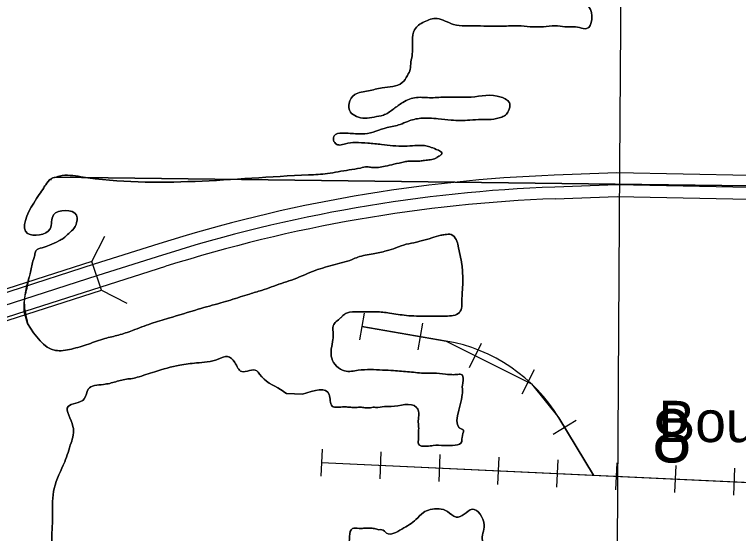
# Model space of a CAD drawing. Extents: x 380424 to 701066, y 1117407 to 1412949.
# Drawn here: x 480902 to 487038, y 1291528 to 1295930 of the extents above; entities that cross this region are included whole.
import ezdxf

# ---------------------------------------------------------------- set-up
doc = ezdxf.new("R2010")
doc.units = 0
for name, color, linetype in [('Bridges and Drawbridges US Highways', 7, 'Continuous'), ('Cities Incorporated Area', 7, 'Continuous'), ('County Routes Highway Center Lines', 7, 'Continuous'), ('Railroads', 7, 'Continuous'), ('Railroads Text', 7, 'Continuous'), ('Section Lines', 7, 'Continuous'), ('Section Numbers', 7, 'Continuous'), ('US Route Divided Highway Outline and Fill', 7, 'Continuous'), ('US Routes Highway Center Lines', 7, 'Continuous')]:
    doc.layers.add(name, color=color, linetype=linetype)

msp = doc.modelspace()

# ---------------------------------------------------------------- linework, layer by layer
at = {"layer": 'Bridges and Drawbridges US Highways'}
for p, q in [((481558, 1293834.7), (481668.2, 1294049.5)), ((481639.7, 1293592.1), (481854.5, 1293481.9))]:
    msp.add_line(p, q, dxfattribs=at)
msp.add_lwpolyline([(481558, 1293834.7), (468939.6, 1289776.2), (469018, 1289532.5), (481639.7, 1293592.1)], close=True, dxfattribs=at)
at = {"layer": 'Cities Incorporated Area'}
for p, q in [((481013.8, 1293627.5), (481038.6, 1293745.9)), ((481014, 1293309.3), (480983.5, 1293408.4)), ((483342.5, 1292710.3), (483206.8, 1292717.3)), ((483206.8, 1292717.3), (483342.5, 1292710.3))]:
    msp.add_line(p, q, dxfattribs=at)
for points in [[(484182.8, 1298192.8), (483887.7, 1298133.7), (483764.8, 1298295.5), (483553.8, 1298284.9), (483152.7, 1298258.6), (482910, 1298258.6), (482667.2, 1298274.4), (482593.3, 1298232.2), (482582.8, 1298163.6), (482588.1, 1298100.2), (482588.1, 1298031.6), (482588.1, 1297984.2), (482593.3, 1297878.6), (482593.3, 1297852.2), (482593.3, 1297746.7), (482609.2, 1297593.7), (482635.6, 1297445.9), (482672.5, 1297292.9), (482714.7, 1297187.3), (482756.9, 1297118.7), (482825.5, 1297118.7), (482857.2, 1297118.7), (482883.6, 1297124), (482957.5, 1297139.8), (483036.6, 1297150.4), (483094.7, 1297171.5), (483147.4, 1297197.9), (483205.5, 1297224.3), (483305.7, 1297261.2), (483485.2, 1297308.7), (483537.9, 1297329.8), (483622.4, 1297329.8), (483754.3, 1297303.4), (483822.9, 1297261.2), (483923.1, 1297092.3), (483928.4, 1297039.6), (483923.1, 1296944.6), (483886.2, 1296870.7), (483828.2, 1296802.1), (483754.3, 1296749.3), (483659.3, 1296717.7), (483617.1, 1296712.4), (483543.2, 1296722.9), (483469.3, 1296754.6), (483348, 1296812.7), (483216, 1296907.6), (483184.4, 1296928.7), (483073.5, 1296965.7), (483004.9, 1296986.8), (482851.9, 1296997.3), (482778, 1296986.8), (482683, 1296960.4), (482661.9, 1296939.3), (482625, 1296886.5), (482603.9, 1296833.8), (482577.5, 1296765.2), (482572.2, 1296728.2), (482572.2, 1296643.8), (482593.3, 1296533), (482619.7, 1296459.1), (482646.1, 1296406.3), (482651.4, 1296390.5), (482714.7, 1296311.3), (482767.5, 1296279.7), (482862.5, 1296232.2), (483020.8, 1296163.6), (483089.4, 1296153), (483187.5, 1296085.9), (483299.1, 1296121.8), (483370.8, 1296161.7), (483462.5, 1296177.6), (483518.4, 1296169.7), (483590.1, 1296161.7), (483657.9, 1296153.7), (483721.7, 1296149.7), (483897.1, 1296137.8), (484064.6, 1296129.8), (484271.9, 1296097.9), (484630.7, 1296014.1), (484901.8, 1296038), (485172.9, 1296030.1), (485268.6, 1296026.1), (485316.5, 1296026.1), (485436.1, 1296030.1), (485543.7, 1296030.1), (485623.5, 1296030.1), (485770.1, 1295994.7), (485751, 1295810.7), (485691.2, 1295818.7), (485623.5, 1295826.6), (485567.6, 1295826.6), (485483.9, 1295834.6), (485384.2, 1295826.6), (485272.6, 1295826.6), (485168.9, 1295834.6), (485041.4, 1295830.6), (484826.1, 1295834.6)], [(484826.1, 1295834.6), (485041.4, 1295830.6), (485168.9, 1295834.6), (485272.6, 1295826.6), (485384.2, 1295826.6), (485483.9, 1295834.6), (485567.6, 1295826.6), (485623.5, 1295826.6), (485691.2, 1295818.7), (485751, 1295810.7), (485770.1, 1295994.7), (485623.5, 1296030.1), (485543.7, 1296030.1), (485436.1, 1296030.1), (485316.5, 1296026.1), (485268.6, 1296026.1), (485172.9, 1296030.1), (484901.8, 1296038), (484630.7, 1296014.1), (484271.9, 1296097.9), (484064.6, 1296129.8), (483897.1, 1296137.8), (483721.7, 1296149.7), (483657.9, 1296153.7), (483590.1, 1296161.7), (483518.4, 1296169.7), (483462.5, 1296177.6), (483370.8, 1296161.7), (483299.1, 1296121.8), (483187.5, 1296085.9), (483089.4, 1296153), (483020.8, 1296163.6), (482862.5, 1296232.2), (482767.5, 1296279.7), (482714.7, 1296311.3), (482651.4, 1296390.5), (482646.1, 1296406.3), (482619.7, 1296459.1), (482593.3, 1296533), (482572.2, 1296643.8), (482572.2, 1296728.2), (482577.5, 1296765.2), (482603.9, 1296833.8), (482625, 1296886.5), (482661.9, 1296939.3), (482683, 1296960.4), (482778, 1296986.8), (482851.9, 1296997.3), (483004.9, 1296986.8), (483073.5, 1296965.7), (483184.4, 1296928.7), (483216, 1296907.6), (483348, 1296812.7), (483469.3, 1296754.6), (483543.2, 1296722.9), (483617.1, 1296712.4), (483659.3, 1296717.7), (483754.3, 1296749.3), (483828.2, 1296802.1), (483886.2, 1296870.7), (483923.1, 1296944.6), (483928.4, 1297039.6), (483923.1, 1297092.3), (483822.9, 1297261.2), (483754.3, 1297303.4), (483622.4, 1297329.8), (483537.9, 1297329.8), (483485.2, 1297308.7), (483305.7, 1297261.2), (483205.5, 1297224.3), (483147.4, 1297197.9), (483094.7, 1297171.5), (483036.6, 1297150.4), (482957.5, 1297139.8), (482883.6, 1297124), (482857.2, 1297118.7), (482825.5, 1297118.7), (482756.9, 1297118.7), (482714.7, 1297187.3), (482672.5, 1297292.9), (482635.6, 1297445.9), (482609.2, 1297593.7), (482593.3, 1297746.7), (482593.3, 1297852.2), (482593.3, 1297878.6), (482588.1, 1297984.2), (482588.1, 1298031.6), (482588.1, 1298100.2), (482582.8, 1298163.6), (482593.3, 1298232.2), (482667.2, 1298274.4), (482910, 1298258.6), (483152.7, 1298258.6), (483553.8, 1298284.9), (483764.8, 1298295.5), (483887.7, 1298133.7), (484182.8, 1298192.8)], [(484826.1, 1295834.6), (484722.4, 1295834.6), (484623, 1295845.2), (484483.7, 1295896.5), (484373.8, 1295867.2), (484293.2, 1295801.2), (484275.9, 1295707), (484271.2, 1295581.3), (484259.9, 1295507.5), (484255.9, 1295467.7), (484232, 1295411.8), (484188.2, 1295352), (484018.1, 1295308.7), (483902, 1295282.3), (483785.9, 1295250.7), (483738.5, 1295176.8), (483749, 1295102.9), (483801.8, 1295066), (483870.4, 1295050.1), (483949.5, 1295060.7), (484028.7, 1295076.5), (484107.8, 1295124), (484181.7, 1295176.8), (484292.5, 1295224.3), (484419.2, 1295224.3), (484545.8, 1295229.6), (484772.7, 1295229.6), (485026, 1295229.6), (485099.9, 1295171.5), (485089.4, 1295113.5), (485063, 1295076.5), (485031.3, 1295060.7), (484941.6, 1295039.6), (484857.2, 1295039.6), (484762.2, 1295034.3), (484603.9, 1295034.3), (484493.1, 1295044.9), (484345.3, 1295050.1), (484234.5, 1295023.7), (484171.2, 1294997.4), (484060.3, 1294971), (483870.4, 1294918.2), (483807.1, 1294918.2), (483680.4, 1294923.5), (483611.8, 1294902.4), (483606.5, 1294865.4), (483632.9, 1294828.5), (483659.3, 1294823.2), (483706.8, 1294833.8), (483791.2, 1294844.3), (483896.8, 1294839), (484012.9, 1294828.5), (484208.1, 1294812.7), (484377, 1294817.9), (484477.2, 1294786.3), (484524.7, 1294749.3), (484514.2, 1294738.8), (484482.5, 1294717.7), (484461.4, 1294707.1), (484413.9, 1294696.6), (484366.4, 1294691.3), (484329.5, 1294686), (484297.8, 1294686), (484245, 1294686), (484208.1, 1294680.7), (484118.4, 1294659.6), (484044.5, 1294643.8), (483928.4, 1294633.2), (483891.5, 1294638.5), (483833.4, 1294628), (483738.5, 1294612.1), (483553.8, 1294580.5), (483395.4, 1294569.9), (481464.1, 1294554.1), (481284.6, 1294559.4), (481226.6, 1294543.5), (481216, 1294538.2), (481209.9, 1294525.7), (481209.9, 1294529.4), (481176.9, 1294500.1), (481150.3, 1294459.1), (481065.2, 1294331.4), (481013.8, 1294073.8), (481203.9, 1294112.8), (481233.2, 1294229.9), (481427.1, 1294226.9), (481432.4, 1294184.7), (481406, 1294116.1), (481363.8, 1294073.9), (481316.3, 1294031.7), (481279.4, 1294010.5), (481200.2, 1293973.6), (481136.9, 1293952.5), (481084.1, 1293926.1), (481073.6, 1293889.2), (481063, 1293852.2), (481038.6, 1293745.9)], [(481038.6, 1293745.9), (481063, 1293852.2), (481073.6, 1293889.2), (481084.1, 1293926.1), (481136.9, 1293952.5), (481200.2, 1293973.6), (481279.4, 1294010.5), (481316.3, 1294031.7), (481363.8, 1294073.9), (481406, 1294116.1), (481432.4, 1294184.7), (481427.1, 1294226.9), (481233.2, 1294229.9), (481203.9, 1294112.8), (481013.8, 1294073.8), (481065.2, 1294331.4), (481150.3, 1294459.1), (481176.9, 1294500.1), (481209.9, 1294529.4), (481209.9, 1294525.7), (481216, 1294538.2), (481226.6, 1294543.5), (481284.6, 1294559.4), (481464.1, 1294554.1), (483395.4, 1294569.9), (483553.8, 1294580.5), (483738.5, 1294612.1), (483833.4, 1294628), (483891.5, 1294638.5), (483928.4, 1294633.2), (484044.5, 1294643.8), (484118.4, 1294659.6), (484208.1, 1294680.7), (484245, 1294686), (484297.8, 1294686), (484329.5, 1294686), (484366.4, 1294691.3), (484413.9, 1294696.6), (484461.4, 1294707.1), (484482.5, 1294717.7), (484514.2, 1294738.8), (484524.7, 1294749.3), (484477.2, 1294786.3), (484377, 1294817.9), (484208.1, 1294812.7), (484012.9, 1294828.5), (483896.8, 1294839), (483791.2, 1294844.3), (483706.8, 1294833.8), (483659.3, 1294823.2), (483632.9, 1294828.5), (483606.5, 1294865.4), (483611.8, 1294902.4), (483680.4, 1294923.5), (483807.1, 1294918.2), (483870.4, 1294918.2), (484060.3, 1294971), (484171.2, 1294997.4), (484234.5, 1295023.7), (484345.3, 1295050.1), (484493.1, 1295044.9), (484603.9, 1295034.3), (484762.2, 1295034.3), (484857.2, 1295039.6), (484941.6, 1295039.6), (485031.3, 1295060.7), (485063, 1295076.5), (485089.4, 1295113.5), (485099.9, 1295171.5), (485026, 1295229.6), (484772.7, 1295229.6), (484545.8, 1295229.6), (484419.2, 1295224.3), (484292.5, 1295224.3), (484181.7, 1295176.8), (484107.8, 1295124), (484028.7, 1295076.5), (483949.5, 1295060.7), (483870.4, 1295050.1), (483801.8, 1295066), (483749, 1295102.9), (483738.5, 1295176.8), (483785.9, 1295250.7), (483902, 1295282.3), (484018.1, 1295308.7), (484188.2, 1295352), (484232, 1295411.8), (484255.9, 1295467.7), (484259.9, 1295507.5), (484271.2, 1295581.3), (484275.9, 1295707), (484293.2, 1295801.2), (484373.8, 1295867.2), (484483.7, 1295896.5), (484623, 1295845.2), (484722.4, 1295834.6), (484826.1, 1295834.6)], [(481014, 1293309.3), (481250, 1293081.4), (481384.9, 1293092.7), (481528.3, 1293134.9), (481668.9, 1293182.7), (481784.2, 1293210.9), (481902.3, 1293250.2), (482059.8, 1293309.3), (482208.8, 1293354.3), (482459.1, 1293430.3), (482650.3, 1293483.7), (482816.2, 1293534.4), (482894.9, 1293559.7), (482996.2, 1293590.6), (483164.9, 1293649.7), (483249.2, 1293677.8), (483429.2, 1293751), (483597.9, 1293804.4), (483763.8, 1293852.3), (483811.6, 1293872), (483941, 1293900.1), (484053.5, 1293925.4), (484135, 1293950.7), (484222.2, 1293981.7), (484309.3, 1293998.5), (484348.7, 1294009.8), (484438.7, 1294035.1), (484514.2, 1294058.1), (484551.1, 1294063.3), (484603.9, 1294063.3), (484646.1, 1294021.1), (484661.9, 1293968.3), (484693.6, 1293810), (484698.9, 1293752), (484698.9, 1293598.9), (484693.6, 1293493.4), (484693.6, 1293451.2), (484672.5, 1293403.7), (484556.4, 1293372), (484392.8, 1293372), (484223.9, 1293377.3), (484081.5, 1293398.4), (483965.4, 1293409), (483875.7, 1293409), (483817.6, 1293409), (483717.3, 1293398.4), (483685.7, 1293377.3), (483664.6, 1293356.2), (483604.1, 1293290.3), (483604.1, 1293217.9), (483601.4, 1293175.1), (483590.7, 1293014.3), (483700.5, 1292907.1), (483815.7, 1292912.5), (484021.9, 1292915.1), (484115.6, 1292909.8), (484249.6, 1292899.1), (484386.2, 1292888.3), (484453.1, 1292888.3), (484554.9, 1292880.3), (484624.5, 1292875.6), (484659.4, 1292878.3), (484695.8, 1292873.6), (484699.7, 1292867.7), (484697.8, 1292783.4), (484698.2, 1292748.3), (484697.2, 1292708.3), (484698.9, 1292411.6), (484701.9, 1292411), (484697.9, 1292359.4), (484692.5, 1292308), (484547.5, 1292275.2), (484451.6, 1292275.2), (484395.4, 1292268.2), (484325.2, 1292289.3), (484325.2, 1292319.8), (484327.6, 1292406.4), (484327.6, 1292434.4), (484325.2, 1292462.5), (484325.2, 1292495.3), (484327.6, 1292565.1), (484308.8, 1292598.3), (484093.6, 1292604.9), (484037.4, 1292604.9), (483962.6, 1292597.9), (483941.5, 1292600.3), (483920.4, 1292595.6), (483871.3, 1292595.6), (483833.9, 1292600.3), (483798.8, 1292597.9), (483770.7, 1292597.9), (483735.6, 1292600.3), (483695.8, 1292602.6), (483595.2, 1292609.6), (483569.5, 1292707.9), (483342.5, 1292710.3)], [(483342.5, 1292710.3), (483569.5, 1292707.9), (483595.2, 1292609.6), (483695.8, 1292602.6), (483735.6, 1292600.3), (483770.7, 1292597.9), (483798.8, 1292597.9), (483833.9, 1292600.3), (483871.3, 1292595.6), (483920.4, 1292595.6), (483941.5, 1292600.3), (483962.6, 1292597.9), (484037.4, 1292604.9), (484093.6, 1292604.9), (484308.8, 1292598.3), (484327.6, 1292565.1), (484325.2, 1292495.3), (484325.2, 1292462.5), (484327.6, 1292434.4), (484327.6, 1292406.4), (484325.2, 1292319.8), (484325.2, 1292289.3), (484395.4, 1292268.2), (484451.6, 1292275.2), (484547.5, 1292275.2), (484692.5, 1292308), (484697.9, 1292359.4), (484701.9, 1292411), (484698.9, 1292411.6), (484697.2, 1292708.3), (484698.2, 1292748.3), (484697.8, 1292783.4), (484699.7, 1292867.7), (484695.8, 1292873.6), (484659.4, 1292878.3), (484624.5, 1292875.6), (484554.9, 1292880.3), (484453.1, 1292888.3), (484386.2, 1292888.3), (484249.6, 1292899.1), (484115.6, 1292909.8), (484021.9, 1292915.1), (483815.7, 1292912.5), (483700.5, 1292907.1), (483590.7, 1293014.3), (483601.4, 1293175.1), (483604.1, 1293217.9), (483604.1, 1293290.3), (483664.6, 1293356.2), (483685.7, 1293377.3), (483717.3, 1293398.4), (483817.6, 1293409), (483875.7, 1293409), (483965.4, 1293409), (484081.5, 1293398.4), (484223.9, 1293377.3), (484392.8, 1293372), (484556.4, 1293372), (484672.5, 1293403.7), (484693.6, 1293451.2), (484693.6, 1293493.4), (484698.9, 1293598.9), (484698.9, 1293752), (484693.6, 1293810), (484661.9, 1293968.3), (484646.1, 1294021.1), (484603.9, 1294063.3), (484551.1, 1294063.3), (484514.2, 1294058.1), (484438.7, 1294035.1), (484348.7, 1294009.8), (484309.3, 1293998.5), (484222.2, 1293981.7), (484135, 1293950.7), (484053.5, 1293925.4), (483941, 1293900.1), (483811.6, 1293872), (483763.8, 1293852.3), (483597.9, 1293804.4), (483429.2, 1293751), (483249.2, 1293677.8), (483164.9, 1293649.7), (482996.2, 1293590.6), (482894.9, 1293559.7), (482816.2, 1293534.4), (482650.3, 1293483.7), (482459.1, 1293430.3), (482208.8, 1293354.3), (482059.8, 1293309.3), (481902.3, 1293250.2), (481784.2, 1293210.9), (481668.9, 1293182.7), (481528.3, 1293134.9), (481384.9, 1293092.7), (481250, 1293081.4), (481014, 1293309.3)], [(481038.6, 1293745.9), (480985.9, 1293488), (481014, 1293309.3)], [(480983.5, 1293408.4), (480985.9, 1293488), (481013.8, 1293627.5)], [(483206.8, 1292717.3), (483157.7, 1292750.1), (482979.9, 1292878.8), (482956.5, 1292909.2), (482827.8, 1292902.2), (482769.3, 1292979.5), (482708.5, 1293031), (482628.9, 1293007.5), (482444.1, 1292974.8), (482303.7, 1292956), (482090.8, 1292899.9), (481941.1, 1292853.1), (481889.6, 1292841.4), (481863.8, 1292839), (481760.9, 1292815.6), (481655.6, 1292792.2), (481526.9, 1292752.4), (481494.2, 1292670.7), (481356.1, 1292605.3), (481398.2, 1292436.8), (481381.9, 1292296.3), (481328, 1292137.8), (481239.1, 1291910.7), (481225.1, 1291689), (481225.1, 1291628.1), (481220.4, 1291560.2), (481218.1, 1291466.6), (481218.1, 1291410.4), (481220.4, 1291349.6), (481220.4, 1291300.9), (481222.8, 1291223.7), (481220.4, 1291158.1), (481241.5, 1291045.8), (481435.7, 1291038.7), (481969.1, 1291035.9), (482062.7, 1291059.3), (482062.7, 1291181), (482079.1, 1291408.6), (482088.5, 1291422.6), (482156.3, 1291427.3), (482212.5, 1291422.6), (482146.9, 1291427.3), (482397.3, 1291422.6), (482650, 1291420.3), (482771.6, 1291417.9), (482972.9, 1291417.9), (483057.1, 1291410.9), (483277, 1291413.3), (483347.2, 1291417.9), (483527.4, 1291420.3), (483730.9, 1291420.3), (483766, 1291570.1), (483822.2, 1291572.4), (483859.8, 1291572.6), (483911.1, 1291574.8), (483953.2, 1291570.1), (483990.6, 1291560.7), (484016.4, 1291560.7), (484056.1, 1291532.6), (484184.8, 1291565.4), (484304.2, 1291647.3), (484367.3, 1291705.9), (484425.8, 1291731.6), (484570.9, 1291715.2), (484645.8, 1291668.4), (484713.6, 1291691.8), (484781.5, 1291733.9), (484882.1, 1291600.5), (484868, 1291469.4), (484912.5, 1291385.2), (484898.4, 1291256.4), (484893.8, 1291212), (484896.1, 1291144.1), (484894.1, 1291055.4), (484894.1, 1291023.8), (484800.2, 1290959.8), (484753.4, 1290814.7), (484708.9, 1290716.5), (484650.4, 1290674.4), (484680.8, 1290580.8), (484589.6, 1290569.1), (484512.4, 1290536.3), (484463.3, 1290475.4), (484453.9, 1290370.8), (484456.2, 1290340.3), (484456.2, 1290228), (484453.9, 1290092.2), (484423.5, 1290092.2), (484422.3, 1289992.1), (484420, 1289905.5), (484420, 1289878.6), (484422.3, 1289858.7), (484421.1, 1289772.1), (484420, 1289734.6), (484421.1, 1289717.1), (484418.8, 1289671.7), (484420, 1289580.4)], [(484420, 1289580.4), (484418.8, 1289671.7), (484421.1, 1289717.1), (484420, 1289734.6), (484421.1, 1289772.1), (484422.3, 1289858.7), (484420, 1289878.6), (484420, 1289905.5), (484422.3, 1289992.1), (484423.5, 1290092.2), (484453.9, 1290092.2), (484456.2, 1290228), (484456.2, 1290340.3), (484453.9, 1290370.8), (484463.3, 1290475.4), (484512.4, 1290536.3), (484589.6, 1290569.1), (484680.8, 1290580.8), (484650.4, 1290674.4), (484708.9, 1290716.5), (484753.4, 1290814.7), (484800.2, 1290959.8), (484894.1, 1291023.8), (484894.1, 1291055.4), (484896.1, 1291144.1), (484893.8, 1291212), (484898.4, 1291256.4), (484912.5, 1291385.2), (484868, 1291469.4), (484882.1, 1291600.5), (484781.5, 1291733.9), (484713.6, 1291691.8), (484645.8, 1291668.4), (484570.9, 1291715.2), (484425.8, 1291731.6), (484367.3, 1291705.9), (484304.2, 1291647.3), (484184.8, 1291565.4), (484056.1, 1291532.6), (484016.4, 1291560.7), (483990.6, 1291560.7), (483953.2, 1291570.1), (483911.1, 1291574.8), (483859.8, 1291572.6), (483822.2, 1291572.4), (483766, 1291570.1), (483730.9, 1291420.3), (483527.4, 1291420.3), (483347.2, 1291417.9), (483277, 1291413.3), (483057.1, 1291410.9), (482972.9, 1291417.9), (482771.6, 1291417.9), (482650, 1291420.3), (482397.3, 1291422.6), (482146.9, 1291427.3), (482212.5, 1291422.6), (482156.3, 1291427.3), (482088.5, 1291422.6), (482079.1, 1291408.6), (482062.7, 1291181), (482062.7, 1291059.3), (481969.1, 1291035.9), (481435.7, 1291038.7), (481241.5, 1291045.8), (481220.4, 1291158.1), (481222.8, 1291223.7), (481220.4, 1291300.9), (481220.4, 1291349.6), (481218.1, 1291410.4), (481218.1, 1291466.6), (481220.4, 1291560.2), (481225.1, 1291628.1), (481225.1, 1291689), (481239.1, 1291910.7), (481328, 1292137.8), (481381.9, 1292296.3), (481398.2, 1292436.8), (481356.1, 1292605.3), (481494.2, 1292670.7), (481526.9, 1292752.4), (481655.6, 1292792.2), (481760.9, 1292815.6), (481863.8, 1292839), (481889.6, 1292841.4), (481941.1, 1292853.1), (482090.8, 1292899.9), (482303.7, 1292956), (482444.1, 1292974.8), (482628.9, 1293007.5), (482708.5, 1293031), (482769.3, 1292979.5), (482827.8, 1292902.2), (482956.5, 1292909.2), (482979.9, 1292878.8), (483157.7, 1292750.1), (483206.8, 1292717.3)]]:
    msp.add_spline(points, degree=3, dxfattribs=at)
at = {"layer": 'County Routes Highway Center Lines'}
msp.add_lwpolyline([(486082.2, 1302129.8), (486029.3, 1294644), (485966.4, 1284539.1)], dxfattribs=at)
at = {"layer": 'Railroads'}
for p, q in [((483866.4, 1293397.9), (483827.2, 1293171.3)), ((484561.8, 1293161), (483846.8, 1293284.6)), ((484359, 1293312.7), (484319.9, 1293086.1)), ((484858.6, 1293140.4), (484755.2, 1292934.9)), ((485305.2, 1292915.7), (485201.8, 1292710.2)), ((485663.4, 1292486.1), (485466.4, 1292367.3)), ((485808.4, 1292022.9), (485515.3, 1292509)), ((483508.9, 1292244.6), (483498.3, 1292014.8)), ((484008.4, 1292221.4), (483997.7, 1291991.7)), ((484507.8, 1292198.3), (484497.2, 1291968.5)), ((483503.6, 1292129.7), (488544.2, 1291896.1)), ((485007.3, 1292175.1), (484996.6, 1291945.4)), ((485506.8, 1292152), (485496.1, 1291922.2)), ((486006.2, 1292128.9), (485995.6, 1291899.1)), ((486505.7, 1292105.7), (486495, 1291876)), ((487005.1, 1292082.6), (486994.5, 1291852.8))]:
    msp.add_line(p, q, dxfattribs=at)
for points in [[(483846.8, 1293284.6), (484561.8, 1293161), (485283.5, 1292797.8), (485515.3, 1292509), (485808.4, 1292022.9)], [(483503.6, 1292129.7), (488544.2, 1291896.1), (489430.4, 1291618.8), (489451.5, 1291604.6)]]:
    msp.add_lwpolyline(points, dxfattribs=at)
msp.add_arc((484324.9, 1291791.2), 1390.1, 31.08762, 80.18717, dxfattribs=at)
at = {"layer": 'Section Lines'}
for points in [[(484459.5, 1299798.3), (488691.4, 1299739.1), (488703.5, 1294456.6), (481245.5, 1294550.5)], [(481245.5, 1294550.5), (488703.5, 1294456.6), (488609.6, 1289147.4), (484280.2, 1289189.7)]]:
    msp.add_lwpolyline(points, dxfattribs=at)
at = {"layer": 'US Route Divided Highway Outline and Fill'}
for points in [[(492553.6, 1294303.4), (492555, 1294503.4), (489827.6, 1294522.2), (489389.6, 1294531.7), (489225.8, 1294527), (489056.5, 1294537.8), (488718.8, 1294538.6), (488499.9, 1294532.3), (488351.4, 1294537.7), (488256, 1294540.8), (486007.4, 1294586.7), (485476.7, 1294566.9)], [(485484.1, 1294367), (486009.1, 1294386.6), (488250.7, 1294340.9), (488344.4, 1294337.8), (488499.1, 1294332.2), (488721.5, 1294338.6), (489049.9, 1294337.8), (489222.3, 1294326.9), (489390.3, 1294331.7), (489824.7, 1294322.2), (492553.6, 1294303.4)], [(482126, 1293985.2), (481577, 1293811.4), (480861.7, 1293581.3), (478888.7, 1292946.8), (468948.2, 1289749.5), (469009.4, 1289559.1), (478949.9, 1292756.4), (480922.9, 1293390.9), (481637.8, 1293620.9), (482186.3, 1293794.5)]]:
    msp.add_lwpolyline(points, dxfattribs=at)
for radius in [12671.8, 12471.8]:
    msp.add_arc((485949.2, 1281903.9), radius, 92.13713, 107.56047, dxfattribs=at)
at = {"layer": 'US Routes Highway Center Lines'}
for points in [[(492654.3, 1294403), (489826.1, 1294422.2), (489390, 1294431.7), (489224, 1294427), (489053.2, 1294437.8), (488720.1, 1294438.6), (488499.5, 1294432.2), (488347.9, 1294437.7), (488253.3, 1294440.9), (486008.3, 1294486.6), (485480.4, 1294466.9)], [(482156.2, 1293889.8), (481607.4, 1293716.2), (480892.3, 1293486.1), (478919.3, 1292851.6), (468978.8, 1289654.3)]]:
    msp.add_lwpolyline(points, dxfattribs=at)
msp.add_arc((485949.2, 1281903.9), 12571.8, 92.13713, 107.56047, dxfattribs=at)

# ---------------------------------------------------------------- texts
at = {"layer": 'Railroads Text'}
msp.add_text('Boulevard', height=350, rotation=0.00019, dxfattribs=at).set_placement((486358.7, 1292303.9))
at = {"layer": 'Section Numbers'}
msp.add_text('8', height=450, dxfattribs=at).set_placement((486305.8, 1292132))

doc.saveas('drawing.dxf')
